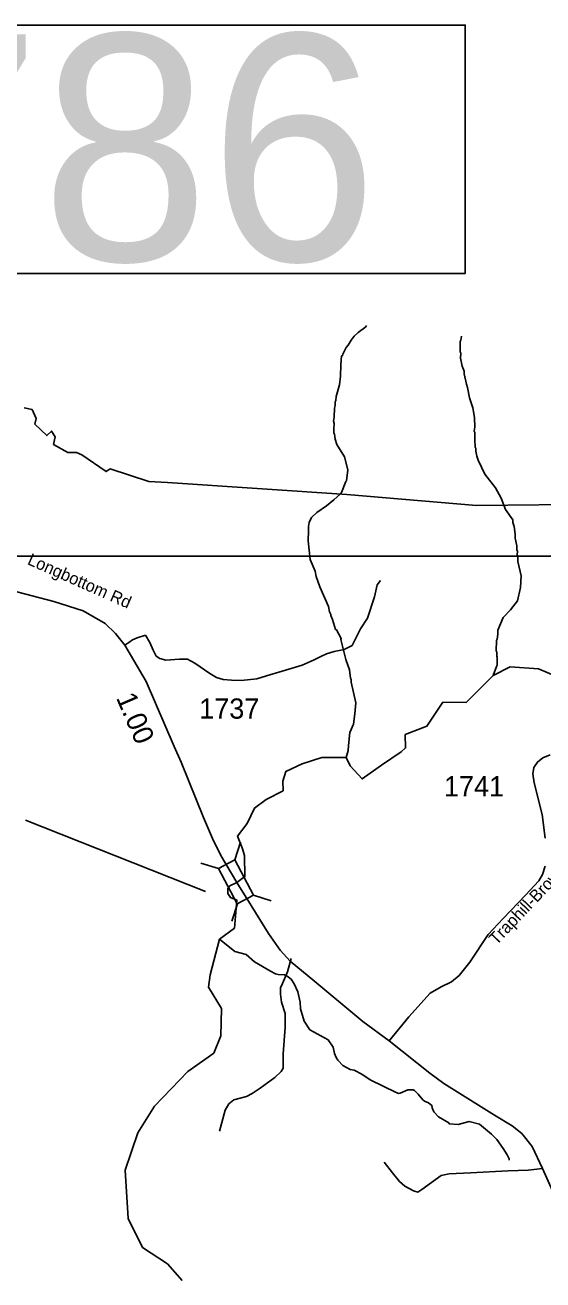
# Model space of a CAD drawing. Extents: x 1248089 to 1457196, y 820910 to 988753.
# Drawn here: x 1392904 to 1396107, y 955620 to 963383 of the extents above; entities that cross this region are included whole.
import ezdxf

# ---------------------------------------------------------------- set-up
doc = ezdxf.new("R2010")
doc.units = 0
for name, color, linetype in [('Exist Boundary Land Use Park State Division NC Parks and Recreation', 7, 'Continuous'), ('Exist Hydrographic Creek Single Shore', 7, 'Continuous'), ('Exist Hydrographic Misc Water Feature', 7, 'Continuous'), ('Exist Road Non-System Type 51', 7, 'Continuous'), ('Exist Road Secondary Structure Standard Bridge CELL', 7, 'Continuous'), ('Exist Road Secondary Structure Standard Bridge Number Label', 7, 'Continuous'), ('Exist Road Secondary Type 51 Attributed', 7, 'Continuous'), ('Exist Road Secondary Type 51 Label', 7, 'Continuous'), ('Map Preparation Inset Cut Line', 7, 'Continuous'), ('Prop GRAU CAT1 Cell', 7, 'Continuous'), ('Prop Lane Lines', 7, 'Continuous')]:
    doc.layers.add(name, color=color, linetype=linetype)

msp = doc.modelspace()

# ---------------------------------------------------------------- linework, layer by layer
at = {"layer": 'Exist Boundary Land Use Park State Division NC Parks and Recreation'}
msp.add_lwpolyline([(1396469.5, 960419.4), (1395696.5, 960410.3), (1394893.5, 960479.3), (1393785.5, 960552.3), (1393670.4, 960560.3), (1393430.4, 960637.3), (1393405.4, 960620.3), (1393255.4, 960725.3), (1393221.4, 960738.3), (1393168.4, 960739.3), (1393080.4, 960788.4), (1393089.4, 960835.3), (1393067.4, 960871.3), (1393038.3, 960843.3), (1392964.4, 960914.4), (1392973.3, 960948.3), (1392947.4, 961004.4), (1392898.4, 961015.3)], dxfattribs=at)
at = {"layer": 'Exist Hydrographic Creek Single Shore'}
for points in [[(1394212.9, 958079.3), (1394263.3, 958115.6), (1394260.3, 958246.5), (1394247.5, 958294.1), (1394218.3, 958365.4), (1394278.2, 958443.6), (1394323.9, 958538.7), (1394395.5, 958593), (1394501.2, 958646.7), (1394498.4, 958705.8), (1394516.5, 958764.6), (1394617.5, 958811.9), (1394740.2, 958851.4), (1394890.6, 958851.5), (1394915.6, 958800.2), (1394988.7, 958719.7), (1395109.4, 958803.8), (1395230, 958886.2), (1395257.4, 958911.8), (1395255.6, 958994.1), (1395389.5, 959045.8), (1395488.9, 959194.3), (1395633.3, 959192.4), (1395799.6, 959358.9), (1395905.5, 959413), (1396080.5, 959399.6), (1396270.5, 959320.3)], [(1393875.5, 955615.9), (1393785.5, 955719.6), (1393629.4, 955821.2), (1393541.4, 956000.2), (1393522.5, 956299.4), (1393602.4, 956530.9), (1393705.5, 956696.1), (1393910.4, 956908.8), (1394071.4, 957023.7), (1394115.5, 957131.1), (1394118.5, 957298.5), (1394038.5, 957431.4), (1394048.4, 957506.7), (1394105.8, 957727.6), (1394200, 957796.6), (1394213.8, 957969.8), (1394173.7, 957985.8), (1394158, 958011), (1394158.8, 958041.7), (1394171.4, 958059), (1394212.9, 958079.3)]]:
    msp.add_lwpolyline(points, dxfattribs=at)
at = {"layer": 'Exist Hydrographic Misc Water Feature'}
for points in [[(1395016.5, 961524.4), (1395012.3, 961516.5), (1394963.4, 961481.6), (1394938.9, 961458.2), (1394920.3, 961434.7), (1394903.5, 961403.1), (1394891.1, 961387.4), (1394870.2, 961347.9), (1394868, 961338), (1394861.9, 961336.1), (1394856.6, 961280.2), (1394855.2, 961210.3), (1394848.8, 961156.8), (1394827.9, 961084.9), (1394827.2, 961060.9), (1394823, 961053), (1394822.5, 961029.1), (1394818.1, 961013.2), (1394816.8, 960957.2), (1394812.2, 960933.3), (1394815.8, 960917.2), (1394813, 960885.3), (1394814.4, 960861.2), (1394818.2, 960853.1), (1394821.5, 960821), (1394832.7, 960788.7), (1394878.8, 960711.6), (1394900.9, 960631), (1394891.2, 960563.3), (1394887.1, 960559.4), (1394861.5, 960492), (1394855.3, 960484.1), (1394814.4, 960445.2), (1394767.5, 960408.4), (1394708.5, 960367.8), (1394675.7, 960336.6), (1394661, 960305), (1394656.4, 960281.1), (1394657.9, 960257), (1394654.3, 960193.2), (1394667.5, 960076.8), (1394697.8, 960004), (1394704.9, 959971.8), (1394727.4, 959907.2), (1394780.5, 959785.9), (1394787.7, 959753.7), (1394795.4, 959737.5), (1394795.2, 959729.5), (1394806.5, 959705.2), (1394825.1, 959644.7), (1394829.7, 959641.8), (1394859.7, 959587.8), (1394857.6, 959581.7), (1394888.7, 959459.2), (1394911.1, 959394.6), (1394917.8, 959342.4), (1394921.6, 959334.3), (1394921.3, 959318.3), (1394950.2, 959189.5), (1394944.5, 959121.7), (1394934.9, 959057.9), (1394913.7, 959006.4), (1394903.7, 958926.7), (1394903, 958894.7), (1394890.6, 958851.5)], [(1395603, 961457.7), (1395600.4, 961433.7), (1395596.2, 961425.8), (1395594.7, 961361.9), (1395598.4, 961353.8), (1395597.6, 961321.8), (1395608.5, 961273.5), (1395619.8, 961241.3), (1395619.4, 961225.3), (1395633.8, 961160.9), (1395641.3, 961140.7), (1395653.7, 961076.3), (1395674.3, 961015.8), (1395684.9, 960955.5), (1395685.4, 960895.6), (1395682.8, 960871.6), (1395686.6, 960863.5), (1395685.1, 960801.5), (1395688.8, 960787.4), (1395688.4, 960771.4), (1395692.3, 960763.3), (1395691.8, 960747.3), (1395699, 960715.1), (1395706.5, 960690.9), (1395748.3, 960603.9), (1395814.4, 960520.2), (1395848.8, 960455.4), (1395875.2, 960386.7), (1395921.6, 960321.5), (1395921.2, 960305.5), (1395928.6, 960281.3), (1395935.5, 960233.1), (1395934.8, 960209.2), (1395945.7, 960160.9), (1395945.2, 960137), (1395949, 960128.9), (1395948.4, 960104.9), (1395952.2, 960096.8), (1395951.4, 960064.8), (1395973.3, 959976.2), (1395968.9, 959903.6), (1395949.5, 959820.8), (1395905.7, 959766.4), (1395861, 959719), (1395829.1, 959639.7), (1395828.5, 959615.7), (1395823.8, 959583.8), (1395819.6, 959576), (1395818.1, 959512), (1395821.9, 959503.9), (1395821.2, 959479.9), (1395825, 959471.8), (1395823.9, 959423.8), (1395819.7, 959415.9), (1395799.6, 959358.9)], [(1395898, 956361.5), (1395898.2, 956369.4), (1395886.9, 956393.7), (1395861.8, 956434.3), (1395821.1, 956489.4), (1395789.9, 956522.1), (1395715.3, 956584), (1395651.8, 956599.6), (1395583.3, 956581.3), (1395527.4, 956586.7), (1395524.2, 956592.1), (1395460.4, 956628.4), (1395433.2, 956661), (1395421.8, 956685.3), (1395420.2, 956699.4), (1395398.5, 956716), (1395374.7, 956726.5), (1395365, 956734.7), (1395335.8, 956769.5), (1395312.3, 956792.1), (1395304.4, 956796.3), (1395272.4, 956797.1), (1395223.9, 956776.3), (1395215.9, 956774.5), (1395200, 956778.9), (1395037.9, 956859), (1394986.7, 956892.2), (1394939.3, 956917.5), (1394915.4, 956922.1), (1394870, 956947.2), (1394838.8, 956980), (1394829.2, 956996.2), (1394817.8, 957020.5), (1394808.7, 957060.7), (1394779.8, 957105.5), (1394665.4, 957168.3), (1394630.6, 957221.1), (1394608.5, 957297.7), (1394605.4, 957337.8), (1394590.9, 957402.2), (1394568.2, 957452.7), (1394548.9, 957481.2), (1394525.3, 957499.9), (1394509.5, 957508.2), (1394469.5, 957509.2), (1394453.6, 957513.6), (1394422, 957530.5), (1394323.4, 957588.9), (1394272.5, 957634.2), (1394200.9, 957651.9), (1394105.8, 957727.6)]]:
    msp.add_lwpolyline(points, dxfattribs=at)
at = {"layer": 'Exist Road Non-System Type 51'}
for points in [[(1393649.4, 959608.5), (1393676.6, 959562.7), (1393696.7, 959516.8), (1393715.3, 959479.6), (1393738.2, 959463.9), (1393773.9, 959453.8), (1393859.8, 959459.6), (1393908.4, 959461), (1393954.2, 959436.6), (1394047.2, 959372.2), (1394087.3, 959347.9), (1394130.2, 959335), (1394180.3, 959330.7), (1394240.4, 959329.2), (1394337.7, 959339.3), (1394397.8, 959356.5), (1394495.1, 959385.1), (1394618.7, 959423.7), (1394693.1, 959456.7), (1394733.1, 959476.7), (1394768.9, 959493.9), (1394816.1, 959508.2), (1394877.7, 959519.7), (1394927.7, 959545.4), (1394979.3, 959648.5), (1395022.2, 959713), (1395065.1, 959846.2), (1395082.3, 959919.2), (1395103.2, 959947.1)], [(1393520.4, 959546.3), (1393546.4, 959564.1), (1393569.3, 959579.8), (1393597.9, 959591.3), (1393649.4, 959608.5)], [(1394550.9, 957608.3), (1394526.3, 957526.5), (1394496, 957453.4), (1394484.7, 957426.9), (1394484.7, 957389), (1394489.7, 957338.5), (1394513.7, 957267.9), (1394512.4, 957182.1), (1394499.8, 957019.4), (1394499.8, 956929.4), (1394487.2, 956909.2), (1394448.1, 956872.6), (1394357.4, 956807), (1394308.2, 956773), (1394274.1, 956755.3), (1394235.1, 956745.2), (1394196, 956735.1), (1394164.5, 956708.6), (1394141.8, 956669.5), (1394106.5, 956539.6)], [(1395125.6, 956347.8), (1395176, 956282.2), (1395220.1, 956229.2), (1395252.9, 956200.2), (1395305.8, 956171.2), (1395333.6, 956163.6), (1395357.5, 956178.8), (1395478.6, 956265.8), (1395527.7, 956277.2), (1395660.1, 956283.5), (1395892.1, 956296.1), (1396016.9, 956298.6), (1396104.4, 956309.9)]]:
    msp.add_lwpolyline(points, dxfattribs=at)
at = {"layer": 'Exist Road Secondary Structure Standard Bridge CELL'}
for p, q in [((1394235.7, 958327.4), (1394202.3, 958219.2)), ((1393991.7, 958198.6), (1394099.8, 958165.2)), ((1394317.4, 957999.7), (1394425.6, 957966.3)), ((1394217.3, 957946.9), (1394183.9, 957838.8))]:
    msp.add_line(p, q, dxfattribs=at)
msp.add_lwpolyline([(1394202.3, 958219.2), (1394317.9, 958000), (1394215.5, 957946), (1394099.8, 958165.2)], close=True, dxfattribs=at)
at = {"layer": 'Exist Road Secondary Structure Standard Bridge Number Label'}
msp.add_line((1394020.8, 958022.4), (1392906.5, 958464.3), dxfattribs=at)
msp.add_lwpolyline([(1391911.3, 963382.8), (1395627.2, 963382.8), (1395627.2, 961846.3), (1391911.3, 961846.3)], close=True, dxfattribs=at)
at = {"layer": 'Exist Road Secondary Type 51 Attributed'}
for points in [[(1391606.4, 960348.7), (1391667.7, 960307.6), (1391754.4, 960239.3), (1391804.3, 960199.9), (1391877.8, 960165.7), (1391998.6, 960128.9), (1392199.5, 960066.8), (1392590.8, 959945.9), (1393081.8, 959817.1), (1393263, 959759.2), (1393399.6, 959680.4), (1393462.6, 959619.9), (1393520.4, 959546.3), (1393653.8, 959321.8), (1393826.2, 958920.4), (1393869.2, 958822.4), (1394007, 958480.3), (1394063.6, 958351.3), (1394115.5, 958245.9), (1394212.9, 958079.3)], [(1396120.8, 958353.8), (1396102.7, 958498.9), (1396052.8, 958694.7), (1396045, 958751.2), (1396051.5, 958789.3), (1396073.9, 958823.5), (1396106.4, 958850.4), (1396152.3, 958868.8)], [(1395156.1, 957099.4), (1395278.7, 957247.6), (1395410, 957393.5), (1395477, 957432.9), (1395541.4, 957464.5), (1395588.6, 957503.9), (1395655.6, 957585.4), (1395768, 957756.6), (1395861.2, 957855.2), (1395999.1, 958001), (1396081.4, 958088.3), (1396105, 958129), (1396122.1, 958179)], [(1394212.9, 958079.3), (1394302.6, 957936.1), (1394409.5, 957763.1), (1394481.8, 957660.8), (1394544.7, 957591.5), (1394696.9, 957466.3), (1394992.5, 957219.2), (1395156.1, 957099.4)], [(1395156.1, 957099.4), (1395406.9, 956899.7), (1395494.2, 956836.1), (1395808, 956639), (1395917, 956573.3), (1395977.4, 956525.9), (1396041.4, 956445.3), (1396104.4, 956309.9), (1396201.6, 956093.1), (1396333.9, 955862.9), (1396436.3, 955696), (1396639.5, 955396)]]:
    msp.add_lwpolyline(points, dxfattribs=at)
at = {"layer": 'Map Preparation Inset Cut Line'}
msp.add_lwpolyline([(1449183.9, 915849.1), (1388709.5, 915849.1), (1388709.5, 960097.6), (1449183.9, 960097.6)], close=True, dxfattribs=at)

# ---------------------------------------------------------------- texts
at = {"layer": 'Exist Road Secondary Structure Standard Bridge Number Label'}
msp.add_text('786', height=1400, dxfattribs=at).set_placement((1391961.5, 961925.4))
at = {"layer": 'Exist Road Secondary Type 51 Label'}
for s, rotation, p in [('Longbottom Rd', 336.13527, (1392912.9, 960049.4)), ('Traphill-Brown Rd', 46.5387, (1395820, 957687.7))]:
    msp.add_text(s, height=75, rotation=rotation, dxfattribs=at).set_placement(p)
at = {"layer": 'Prop GRAU CAT1 Cell'}
msp.add_text('1.00', height=125, rotation=293.32617, dxfattribs=at).set_placement((1393465.2, 959221.7))
at = {"layer": 'Prop Lane Lines'}
for s, p in [('1737', (1393981, 959092.4)), ('1741', (1395494.7, 958611.6))]:
    msp.add_text(s, height=125, dxfattribs=at).set_placement(p)

doc.saveas('drawing.dxf')
